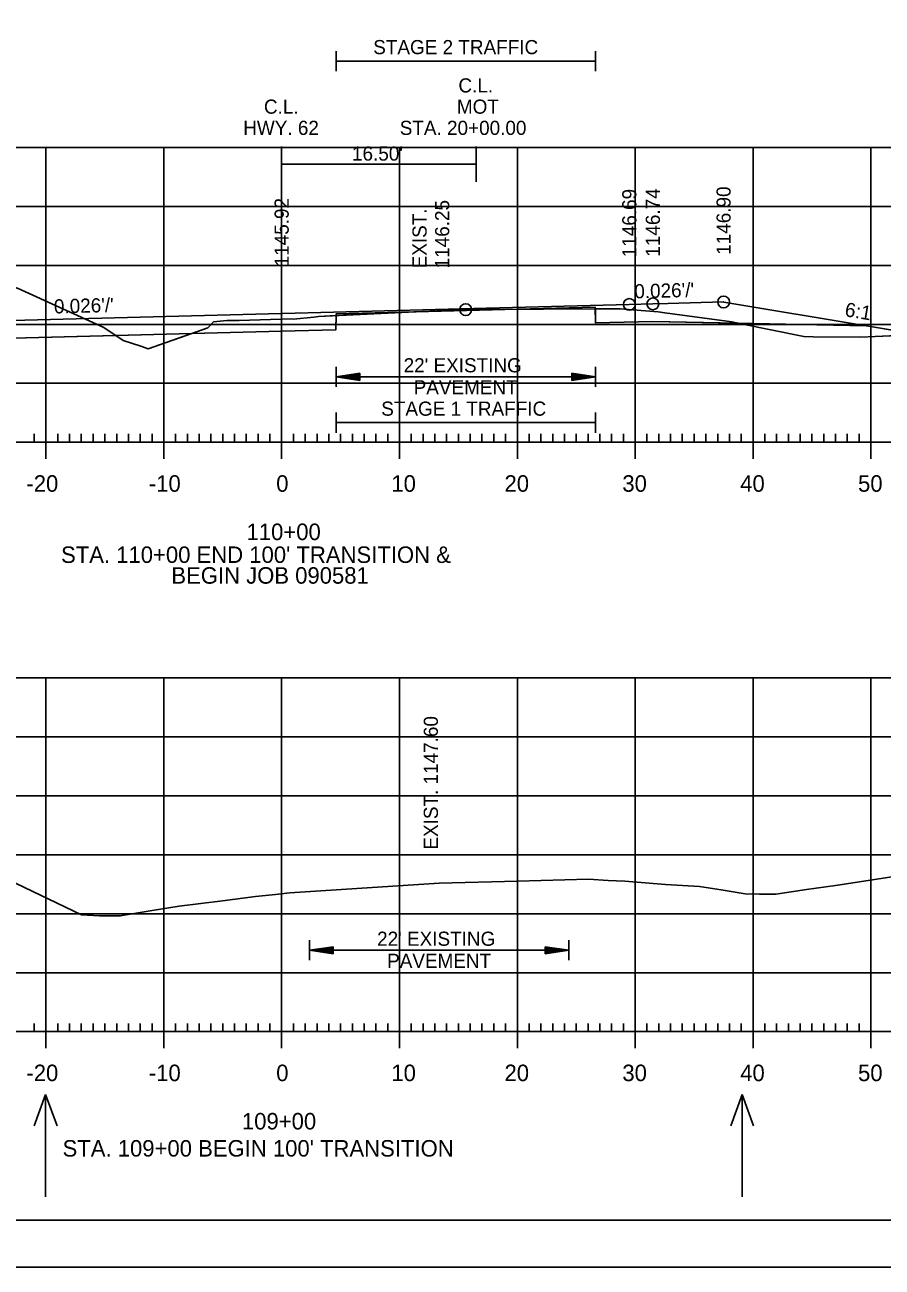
# Model space of a CAD drawing. Extents: x 1322838 to 1324533, y 339903 to 351025.
# Drawn here: x 1323681.9 to 1323754.7, y 339903.1 to 340008.5 of the extents above; entities that cross this region are included whole.
import ezdxf

# ---------------------------------------------------------------- set-up
doc = ezdxf.new("R2010")
doc.units = 0
for name, color, linetype in [('R_Alt Surface', 7, 'Continuous'), ('R_Axis', 7, 'Continuous'), ('R_Axis Annot', 7, 'Continuous'), ('R_Border', 7, 'Continuous'), ('R_Exist Surface', 7, 'Continuous'), ('R_Fin Surface', 7, 'Continuous'), ('R_Fin Surface Annot', 7, 'Continuous'), ('R_Grid', 7, 'Continuous'), ('R_No Plot', 7, 'Continuous'), ('R_Water Annot', 7, 'Continuous'), ('R_Xsect Elev', 7, 'Continuous'), ('T_Drafting', 7, 'Continuous')]:
    doc.layers.add(name, color=color, linetype=linetype)

msp = doc.modelspace()

# ---------------------------------------------------------------- linework, layer by layer
at = {"layer": 'R_Alt Surface'}
msp.add_lwpolyline([(1323753.32, 339982.98), (1323735.22, 339983.34), (1323730.34, 339983.22), (1323730.33, 339984.55), (1323708.34, 339983.98), (1323708.33, 339982.64), (1323703.72, 339982.52), (1323672.22, 339981.7), (1323656.81, 339981.4)], dxfattribs=at)
at = {"layer": 'R_Axis'}
for p, q in [((1323683.72, 339971.7), (1323683.72, 339974.5)), ((1323693.72, 339971.7), (1323693.72, 339974.5)), ((1323703.72, 339971.7), (1323703.72, 339974.5)), ((1323713.72, 339971.7), (1323713.72, 339974.5)), ((1323723.72, 339971.7), (1323723.72, 339974.5)), ((1323733.72, 339971.7), (1323733.72, 339974.5)), ((1323743.72, 339971.7), (1323743.72, 339974.5)), ((1323753.72, 339971.7), (1323753.72, 339974.5)), ((1323563.72, 339973.1), (1323843.72, 339973.1)), ((1323682.72, 339973.1), (1323682.72, 339973.8)), ((1323684.72, 339973.1), (1323684.72, 339973.8)), ((1323685.72, 339973.1), (1323685.72, 339973.8)), ((1323686.72, 339973.1), (1323686.72, 339973.8)), ((1323687.72, 339973.1), (1323687.72, 339973.8)), ((1323688.72, 339973.1), (1323688.72, 339973.8)), ((1323689.72, 339973.1), (1323689.72, 339973.8)), ((1323690.72, 339973.1), (1323690.72, 339973.8)), ((1323691.72, 339973.1), (1323691.72, 339973.8)), ((1323692.72, 339973.1), (1323692.72, 339973.8)), ((1323694.72, 339973.1), (1323694.72, 339973.8)), ((1323695.72, 339973.1), (1323695.72, 339973.8)), ((1323696.72, 339973.1), (1323696.72, 339973.8)), ((1323697.72, 339973.1), (1323697.72, 339973.8)), ((1323698.72, 339973.1), (1323698.72, 339973.8)), ((1323699.72, 339973.1), (1323699.72, 339973.8)), ((1323700.72, 339973.1), (1323700.72, 339973.8)), ((1323701.72, 339973.1), (1323701.72, 339973.8)), ((1323702.72, 339973.1), (1323702.72, 339973.8)), ((1323704.72, 339973.1), (1323704.72, 339973.8)), ((1323705.72, 339973.1), (1323705.72, 339973.8)), ((1323706.72, 339973.1), (1323706.72, 339973.8)), ((1323707.72, 339973.1), (1323707.72, 339973.8)), ((1323708.72, 339973.1), (1323708.72, 339973.8)), ((1323709.72, 339973.1), (1323709.72, 339973.8)), ((1323710.72, 339973.1), (1323710.72, 339973.8)), ((1323711.72, 339973.1), (1323711.72, 339973.8)), ((1323712.72, 339973.1), (1323712.72, 339973.8)), ((1323714.72, 339973.1), (1323714.72, 339973.8)), ((1323715.72, 339973.1), (1323715.72, 339973.8)), ((1323716.72, 339973.1), (1323716.72, 339973.8)), ((1323717.72, 339973.1), (1323717.72, 339973.8)), ((1323718.72, 339973.1), (1323718.72, 339973.8)), ((1323719.72, 339973.1), (1323719.72, 339973.8)), ((1323720.72, 339973.1), (1323720.72, 339973.8)), ((1323721.72, 339973.1), (1323721.72, 339973.8)), ((1323722.72, 339973.1), (1323722.72, 339973.8)), ((1323724.72, 339973.1), (1323724.72, 339973.8)), ((1323725.72, 339973.1), (1323725.72, 339973.8)), ((1323726.72, 339973.1), (1323726.72, 339973.8)), ((1323727.72, 339973.1), (1323727.72, 339973.8)), ((1323728.72, 339973.1), (1323728.72, 339973.8)), ((1323729.72, 339973.1), (1323729.72, 339973.8)), ((1323730.72, 339973.1), (1323730.72, 339973.8)), ((1323731.72, 339973.1), (1323731.72, 339973.8)), ((1323732.72, 339973.1), (1323732.72, 339973.8)), ((1323734.72, 339973.1), (1323734.72, 339973.8)), ((1323735.72, 339973.1), (1323735.72, 339973.8)), ((1323736.72, 339973.1), (1323736.72, 339973.8)), ((1323737.72, 339973.1), (1323737.72, 339973.8)), ((1323738.72, 339973.1), (1323738.72, 339973.8)), ((1323739.72, 339973.1), (1323739.72, 339973.8)), ((1323740.72, 339973.1), (1323740.72, 339973.8)), ((1323741.72, 339973.1), (1323741.72, 339973.8)), ((1323742.72, 339973.1), (1323742.72, 339973.8)), ((1323744.72, 339973.1), (1323744.72, 339973.8)), ((1323745.72, 339973.1), (1323745.72, 339973.8)), ((1323746.72, 339973.1), (1323746.72, 339973.8)), ((1323747.72, 339973.1), (1323747.72, 339973.8)), ((1323748.72, 339973.1), (1323748.72, 339973.8)), ((1323749.72, 339973.1), (1323749.72, 339973.8)), ((1323750.72, 339973.1), (1323750.72, 339973.8)), ((1323751.72, 339973.1), (1323751.72, 339973.8)), ((1323752.72, 339973.1), (1323752.72, 339973.8)), ((1323683.72, 339921.7), (1323683.72, 339924.5)), ((1323693.72, 339921.7), (1323693.72, 339924.5)), ((1323703.72, 339921.7), (1323703.72, 339924.5)), ((1323713.72, 339921.7), (1323713.72, 339924.5)), ((1323723.72, 339921.7), (1323723.72, 339924.5)), ((1323733.72, 339921.7), (1323733.72, 339924.5)), ((1323743.72, 339921.7), (1323743.72, 339924.5)), ((1323753.72, 339921.7), (1323753.72, 339924.5)), ((1323682.72, 339923.1), (1323682.72, 339923.8)), ((1323684.72, 339923.1), (1323684.72, 339923.8)), ((1323685.72, 339923.1), (1323685.72, 339923.8)), ((1323686.72, 339923.1), (1323686.72, 339923.8)), ((1323687.72, 339923.1), (1323687.72, 339923.8)), ((1323688.72, 339923.1), (1323688.72, 339923.8)), ((1323689.72, 339923.1), (1323689.72, 339923.8)), ((1323690.72, 339923.1), (1323690.72, 339923.8)), ((1323691.72, 339923.1), (1323691.72, 339923.8)), ((1323692.72, 339923.1), (1323692.72, 339923.8)), ((1323694.72, 339923.1), (1323694.72, 339923.8)), ((1323695.72, 339923.1), (1323695.72, 339923.8)), ((1323696.72, 339923.1), (1323696.72, 339923.8)), ((1323697.72, 339923.1), (1323697.72, 339923.8)), ((1323698.72, 339923.1), (1323698.72, 339923.8)), ((1323699.72, 339923.1), (1323699.72, 339923.8)), ((1323700.72, 339923.1), (1323700.72, 339923.8)), ((1323701.72, 339923.1), (1323701.72, 339923.8)), ((1323702.72, 339923.1), (1323702.72, 339923.8)), ((1323704.72, 339923.1), (1323704.72, 339923.8)), ((1323705.72, 339923.1), (1323705.72, 339923.8)), ((1323706.72, 339923.1), (1323706.72, 339923.8)), ((1323707.72, 339923.1), (1323707.72, 339923.8)), ((1323708.72, 339923.1), (1323708.72, 339923.8)), ((1323709.72, 339923.1), (1323709.72, 339923.8)), ((1323710.72, 339923.1), (1323710.72, 339923.8)), ((1323711.72, 339923.1), (1323711.72, 339923.8)), ((1323712.72, 339923.1), (1323712.72, 339923.8)), ((1323714.72, 339923.1), (1323714.72, 339923.8)), ((1323715.72, 339923.1), (1323715.72, 339923.8)), ((1323716.72, 339923.1), (1323716.72, 339923.8)), ((1323717.72, 339923.1), (1323717.72, 339923.8)), ((1323718.72, 339923.1), (1323718.72, 339923.8)), ((1323719.72, 339923.1), (1323719.72, 339923.8)), ((1323720.72, 339923.1), (1323720.72, 339923.8)), ((1323721.72, 339923.1), (1323721.72, 339923.8)), ((1323722.72, 339923.1), (1323722.72, 339923.8)), ((1323724.72, 339923.1), (1323724.72, 339923.8)), ((1323725.72, 339923.1), (1323725.72, 339923.8)), ((1323726.72, 339923.1), (1323726.72, 339923.8)), ((1323727.72, 339923.1), (1323727.72, 339923.8)), ((1323728.72, 339923.1), (1323728.72, 339923.8)), ((1323729.72, 339923.1), (1323729.72, 339923.8)), ((1323730.72, 339923.1), (1323730.72, 339923.8)), ((1323731.72, 339923.1), (1323731.72, 339923.8)), ((1323732.72, 339923.1), (1323732.72, 339923.8)), ((1323734.72, 339923.1), (1323734.72, 339923.8)), ((1323735.72, 339923.1), (1323735.72, 339923.8)), ((1323736.72, 339923.1), (1323736.72, 339923.8)), ((1323737.72, 339923.1), (1323737.72, 339923.8)), ((1323738.72, 339923.1), (1323738.72, 339923.8)), ((1323739.72, 339923.1), (1323739.72, 339923.8)), ((1323740.72, 339923.1), (1323740.72, 339923.8)), ((1323741.72, 339923.1), (1323741.72, 339923.8)), ((1323742.72, 339923.1), (1323742.72, 339923.8)), ((1323744.72, 339923.1), (1323744.72, 339923.8)), ((1323745.72, 339923.1), (1323745.72, 339923.8)), ((1323746.72, 339923.1), (1323746.72, 339923.8)), ((1323747.72, 339923.1), (1323747.72, 339923.8)), ((1323748.72, 339923.1), (1323748.72, 339923.8)), ((1323749.72, 339923.1), (1323749.72, 339923.8)), ((1323750.72, 339923.1), (1323750.72, 339923.8)), ((1323751.72, 339923.1), (1323751.72, 339923.8)), ((1323752.72, 339923.1), (1323752.72, 339923.8)), ((1323563.72, 339923.1), (1323843.72, 339923.1))]:
    msp.add_line(p, q, dxfattribs=at)
at = {"layer": 'R_Axis Annot'}
for p, q in [((1323708.34, 340006.28), (1323708.34, 340004.57)), ((1323730.34, 340006.28), (1323730.34, 340004.57)), ((1323708.34, 340005.43), (1323730.34, 340005.43)), ((1323708.34, 339979.5), (1323708.34, 339977.8)), ((1323730.34, 339979.5), (1323730.34, 339977.8)), ((1323710.34, 339978.95), (1323708.34, 339978.65)), ((1323710.34, 339978.35), (1323708.34, 339978.65)), ((1323708.34, 339978.65), (1323730.34, 339978.65)), ((1323710.34, 339978.9), (1323708.67, 339978.65)), ((1323710.34, 339978.4), (1323708.67, 339978.65)), ((1323710.34, 339978.85), (1323709.02, 339978.65)), ((1323710.34, 339978.45), (1323709.02, 339978.65)), ((1323710.34, 339978.8), (1323709.35, 339978.65)), ((1323710.34, 339978.5), (1323709.35, 339978.65)), ((1323710.34, 339978.75), (1323709.69, 339978.65)), ((1323710.34, 339978.55), (1323709.69, 339978.65)), ((1323710.34, 339978.7), (1323710.02, 339978.65)), ((1323710.34, 339978.6), (1323710.02, 339978.65)), ((1323710.34, 339978.35), (1323710.34, 339978.95)), ((1323728.34, 339978.95), (1323730.34, 339978.65)), ((1323728.34, 339978.95), (1323728.34, 339978.35)), ((1323728.34, 339978.9), (1323730.01, 339978.65)), ((1323728.34, 339978.85), (1323729.66, 339978.65)), ((1323728.34, 339978.8), (1323729.33, 339978.65)), ((1323728.34, 339978.75), (1323728.99, 339978.65)), ((1323728.34, 339978.7), (1323728.66, 339978.65)), ((1323728.34, 339978.35), (1323730.34, 339978.65)), ((1323728.34, 339978.55), (1323728.99, 339978.65)), ((1323728.34, 339978.45), (1323729.66, 339978.65)), ((1323728.34, 339978.4), (1323730.01, 339978.65)), ((1323728.34, 339978.5), (1323729.33, 339978.65)), ((1323728.34, 339978.6), (1323728.66, 339978.65)), ((1323708.34, 339975.61), (1323708.34, 339973.91)), ((1323730.34, 339975.61), (1323730.34, 339973.91)), ((1323708.34, 339974.76), (1323730.34, 339974.76)), ((1323706.09, 339930.85), (1323706.09, 339929.15)), ((1323728.09, 339930.85), (1323728.09, 339929.15)), ((1323708.09, 339930.3), (1323706.09, 339930)), ((1323708.09, 339929.7), (1323706.09, 339930)), ((1323706.09, 339930), (1323728.09, 339930)), ((1323708.09, 339930.25), (1323706.42, 339930)), ((1323708.09, 339929.75), (1323706.42, 339930)), ((1323708.09, 339930.2), (1323706.77, 339930)), ((1323708.09, 339929.8), (1323706.77, 339930)), ((1323708.09, 339930.15), (1323707.1, 339930)), ((1323708.09, 339929.85), (1323707.1, 339930)), ((1323708.09, 339930.1), (1323707.44, 339930)), ((1323708.09, 339929.9), (1323707.44, 339930)), ((1323708.09, 339930.05), (1323707.77, 339930)), ((1323708.09, 339929.95), (1323707.77, 339930)), ((1323708.09, 339929.7), (1323708.09, 339930.3)), ((1323726.09, 339930.3), (1323728.09, 339930)), ((1323726.09, 339930.3), (1323726.09, 339929.7)), ((1323726.09, 339930.25), (1323727.76, 339930)), ((1323726.09, 339930.2), (1323727.41, 339930)), ((1323726.09, 339930.15), (1323727.08, 339930)), ((1323726.09, 339930.1), (1323726.74, 339930)), ((1323726.09, 339930.05), (1323726.41, 339930)), ((1323726.09, 339929.7), (1323728.09, 339930)), ((1323726.09, 339929.9), (1323726.74, 339930)), ((1323726.09, 339929.8), (1323727.41, 339930)), ((1323726.09, 339929.75), (1323727.76, 339930)), ((1323726.09, 339929.85), (1323727.08, 339930)), ((1323726.09, 339929.95), (1323726.41, 339930))]:
    msp.add_line(p, q, dxfattribs=at)
at = {"layer": 'R_Border'}
msp.add_line((1323861.9, 339907.1), (1323545.72, 339907.1), dxfattribs=at)
at = {"layer": 'R_Exist Surface'}
for points in [[(1323681.35, 339986.15), (1323688.64, 339982.84), (1323690.26, 339981.74), (1323691.77, 339981.25), (1323692.38, 339981.03), (1323697.46, 339982.8), (1323697.93, 339983.31), (1323699.08, 339983.43), (1323700.11, 339983.43), (1323704.56, 339983.56), (1323704.72, 339983.55), (1323706.45, 339983.72), (1323706.85, 339983.77), (1323715.66, 339984.18), (1323719.34, 339984.35), (1323719.62, 339984.35), (1323732.25, 339984.43), (1323732.45, 339984.42), (1323735.68, 339984.17), (1323736.23, 339984.09), (1323741.91, 339983.3), (1323742.7, 339983.14), (1323748.04, 339982.07), (1323748.81, 339982.05), (1323752.86, 339982.01), (1323754.08, 339982.06), (1323758, 339982.25)], [(1323679.74, 339936.35), (1323686.73, 339933.02), (1323688.25, 339932.91), (1323690.02, 339932.92), (1323692.74, 339933.38), (1323695.03, 339933.75), (1323698.71, 339934.19), (1323701.49, 339934.55), (1323703.2, 339934.73), (1323704.41, 339934.87), (1323710.1, 339935.24), (1323717.09, 339935.7), (1323723.72, 339935.86), (1323729.75, 339936.02), (1323731.44, 339935.92), (1323732.83, 339935.85), (1323736.29, 339935.59), (1323739.18, 339935.41), (1323741.01, 339935.13), (1323743.04, 339934.8), (1323744.28, 339934.77), (1323745.65, 339934.76), (1323748.26, 339935.17), (1323750.71, 339935.51), (1323757.17, 339936.48)]]:
    msp.add_lwpolyline(points, dxfattribs=at)
at = {"layer": 'R_Fin Surface'}
msp.add_lwpolyline([(1323674.25, 339983.26), (1323703.72, 339984.02), (1323703.78, 339984.03), (1323721.09, 339984.48), (1323733.22, 339984.79), (1323735.22, 339984.84), (1323736.48, 339984.88), (1323741.22, 339985), (1323741.23, 339985), (1323741.24, 339984.99), (1323753.32, 339982.98), (1323753.33, 339982.98), (1323753.34, 339982.98), (1323758.89, 339982.05)], dxfattribs=at)
at = {"layer": 'R_Grid'}
for p, q in [((1323563.72, 339998.1), (1323843.72, 339998.1)), ((1323683.72, 339973.1), (1323683.72, 339998.1)), ((1323693.72, 339973.1), (1323693.72, 339998.1)), ((1323703.72, 339973.1), (1323703.72, 339998.1)), ((1323713.72, 339973.1), (1323713.72, 339998.1)), ((1323723.72, 339973.1), (1323723.72, 339998.1)), ((1323733.72, 339973.1), (1323733.72, 339998.1)), ((1323743.72, 339973.1), (1323743.72, 339998.1)), ((1323753.72, 339973.1), (1323753.72, 339998.1)), ((1323563.72, 339993.1), (1323843.72, 339993.1)), ((1323563.72, 339988.1), (1323843.72, 339988.1)), ((1323563.72, 339983.1), (1323843.72, 339983.1)), ((1323563.72, 339978.1), (1323843.72, 339978.1)), ((1323563.72, 339973.1), (1323843.72, 339973.1)), ((1323563.72, 339953.1), (1323843.72, 339953.1)), ((1323683.72, 339923.1), (1323683.72, 339953.1)), ((1323693.72, 339923.1), (1323693.72, 339953.1)), ((1323703.72, 339923.1), (1323703.72, 339953.1)), ((1323713.72, 339923.1), (1323713.72, 339953.1)), ((1323723.72, 339923.1), (1323723.72, 339953.1)), ((1323733.72, 339923.1), (1323733.72, 339953.1)), ((1323743.72, 339923.1), (1323743.72, 339953.1)), ((1323753.72, 339923.1), (1323753.72, 339953.1)), ((1323563.72, 339948.1), (1323843.72, 339948.1)), ((1323563.72, 339943.1), (1323843.72, 339943.1)), ((1323563.72, 339938.1), (1323843.72, 339938.1)), ((1323563.72, 339933.1), (1323843.72, 339933.1)), ((1323563.72, 339928.1), (1323843.72, 339928.1)), ((1323563.72, 339923.1), (1323843.72, 339923.1))]:
    msp.add_line(p, q, dxfattribs=at)
at = {"layer": 'R_No Plot'}
msp.add_line((1323533.31, 339903.12), (1323866.65, 339903.12), dxfattribs=at)
for points in [[(1323533.31, 340116.46), (1323866.65, 340116.46), (1323866.65, 339903.12), (1323533.31, 339903.12)], [(1323779.64, 340112.56), (1323799.26, 340112.56), (1323799.26, 340102.68), (1323815.37, 340102.68), (1323838.57, 340102.68), (1323838.57, 340070.01), (1323861.77, 340070.01), (1323861.9, 339907.1), (1323545.72, 339907.1), (1323545.72, 340112.56)], [(1323618.06, 339988.02), (1323626.44, 339987.81), (1323660.39, 339987.16), (1323664.65, 339987.34), (1323668.29, 339987.34), (1323671.04, 339986.71), (1323675.87, 339986.87), (1323680.35, 339986.5), (1323681.35, 339986.15), (1323688.64, 339982.84), (1323689.65, 339982.16), (1323672.22, 339981.7), (1323656.81, 339981.4), (1323656.8, 339981.4), (1323644.22, 339979.3), (1323644.2, 339979.3), (1323644.18, 339979.31), (1323618.06, 339988.02)], [(1323723.74, 339984.38), (1323730.34, 339984.42), (1323730.33, 339984.55)], [(1323696.11, 339982.33), (1323697.46, 339982.8), (1323697.93, 339983.31), (1323699.08, 339983.43), (1323700.11, 339983.43), (1323704.56, 339983.56), (1323704.72, 339983.55), (1323706.45, 339983.72), (1323706.85, 339983.77), (1323708.34, 339983.84), (1323708.33, 339982.64), (1323703.72, 339982.52)], [(1323708.34, 339983.84), (1323715.11, 339984.15), (1323708.34, 339983.98)], [(1323715.11, 339984.15), (1323715.66, 339984.18), (1323719.34, 339984.35), (1323719.62, 339984.35), (1323723.74, 339984.38)], [(1323730.34, 339984.42), (1323732.25, 339984.43), (1323732.45, 339984.42), (1323735.68, 339984.17), (1323736.23, 339984.09), (1323741.91, 339983.3), (1323742.38, 339983.2), (1323735.22, 339983.34), (1323730.34, 339983.22)], [(1323742.38, 339983.2), (1323742.7, 339983.14), (1323748.04, 339982.07), (1323748.81, 339982.05), (1323752.86, 339982.01), (1323754.08, 339982.06), (1323757.75, 339982.24), (1323753.34, 339982.98), (1323753.33, 339982.98), (1323753.32, 339982.98)], [(1323689.65, 339982.16), (1323690.26, 339981.74), (1323691.77, 339981.25), (1323692.38, 339981.03), (1323696.11, 339982.33)]]:
    msp.add_lwpolyline(points, close=True, dxfattribs=at)
for centre in [(1323719.34, 339984.35), (1323733.22, 339984.79), (1323735.22, 339984.84), (1323741.22, 339985)]:
    msp.add_circle(centre, 0.5, dxfattribs=at)
at = {"layer": 'R_Water Annot'}
for p, q in [((1323683.69, 339917.78), (1323682.72, 339915.12)), ((1323683.69, 339909.09), (1323683.69, 339917.78)), ((1323683.69, 339917.78), (1323684.66, 339915.12)), ((1323742.8, 339917.78), (1323741.83, 339915.12)), ((1323742.8, 339909.09), (1323742.8, 339917.78)), ((1323742.8, 339917.78), (1323743.77, 339915.12))]:
    msp.add_line(p, q, dxfattribs=at)
at = {"layer": 'T_Drafting'}
for p, q in [((1323703.72, 339995.19), (1323703.72, 339998.19)), ((1323720.22, 339995.19), (1323720.22, 339998.19)), ((1323703.72, 339996.69), (1323720.22, 339996.69))]:
    msp.add_line(p, q, dxfattribs=at)

# ---------------------------------------------------------------- texts
at = {"layer": 'R_Axis Annot'}
for s, height, p in [('STAGE 2 TRAFFIC', 1.2, (1323711.49, 340006.02)), ('C.L.', 1.2, (1323718.72, 340002.77)), ('C.L.', 1.2, (1323702.22, 340000.97)), ('MOT', 1.2, (1323718.59, 340000.97)), ('HWY. 62', 1.2, (1323700.46, 339999.17)), ('STA. 20+00.00', 1.2, (1323713.74, 339999.17)), ("22' EXISTING ", 1.2, (1323714.07, 339979.03)), ('PAVEMENT', 1.2, (1323714.92, 339977.16)), ('STAGE 1 TRAFFIC', 1.2, (1323712.17, 339975.35)), ('-20', 1.4, (1323682.06, 339968.9)), ('-10', 1.4, (1323692.45, 339968.9)), ('0', 1.4, (1323703.26, 339968.9)), ('10', 1.4, (1323713.03, 339968.9)), ('20', 1.4, (1323722.63, 339968.9)), ('30', 1.4, (1323732.63, 339968.9)), ('40', 1.4, (1323742.63, 339968.9)), ('50', 1.4, (1323752.63, 339968.9)), ('110+00', 1.4, (1323700.74, 339964.8)), (" STA. 110+00 END 100' TRANSITION &", 1.4, (1323684.48, 339962.86)), ('BEGIN JOB 090581', 1.4, (1323694.36, 339961.1)), ("22' EXISTING ", 1.2, (1323711.82, 339930.38)), ('PAVEMENT', 1.2, (1323712.67, 339928.51)), ('-20', 1.4, (1323682.06, 339918.9)), ('-10', 1.4, (1323692.45, 339918.9)), ('0', 1.4, (1323703.26, 339918.9)), ('10', 1.4, (1323713.03, 339918.9)), ('20', 1.4, (1323722.63, 339918.9)), ('30', 1.4, (1323732.63, 339918.9)), ('40', 1.4, (1323742.63, 339918.9)), ('50', 1.4, (1323752.63, 339918.9)), ('109+00', 1.4, (1323700.35, 339914.8)), (" STA. 109+00 BEGIN 100' TRANSITION", 1.4, (1323684.61, 339912.5))]:
    msp.add_text(s, height=height, dxfattribs=at).set_placement(p)
at = {"layer": 'R_Fin Surface Annot'}
for s, rotation, p in [('1146.69', 90, (1323733.82, 339988.79)), ('1146.74', 90, (1323735.82, 339988.84)), ('1146.90', 90, (1323741.82, 339989)), ('1145.92', 90, (1323704.32, 339988.02)), ("0.026'/'", 1.4895, (1323733.66, 339985.3)), ("0.026'/'", 1.4894, (1323684.41, 339984.02)), ('6:1', 350.5394, (1323751.45, 339983.8))]:
    msp.add_text(s, height=1.2, rotation=rotation, dxfattribs=at).set_placement(p)
at = {"layer": 'R_Xsect Elev'}
for s, p in [('1146.25', (1323717.94, 339987.85)), ('EXIST. ', (1323716.02, 339987.85)), ('EXIST. 1147.60', (1323716.98, 339938.54))]:
    msp.add_text(s, height=1.2, rotation=90, dxfattribs=at).set_placement(p)
at = {"layer": 'T_Drafting'}
msp.add_text("16.50'", height=1.2, dxfattribs=at).set_placement((1323709.69, 339996.99))

doc.saveas('drawing.dxf')
